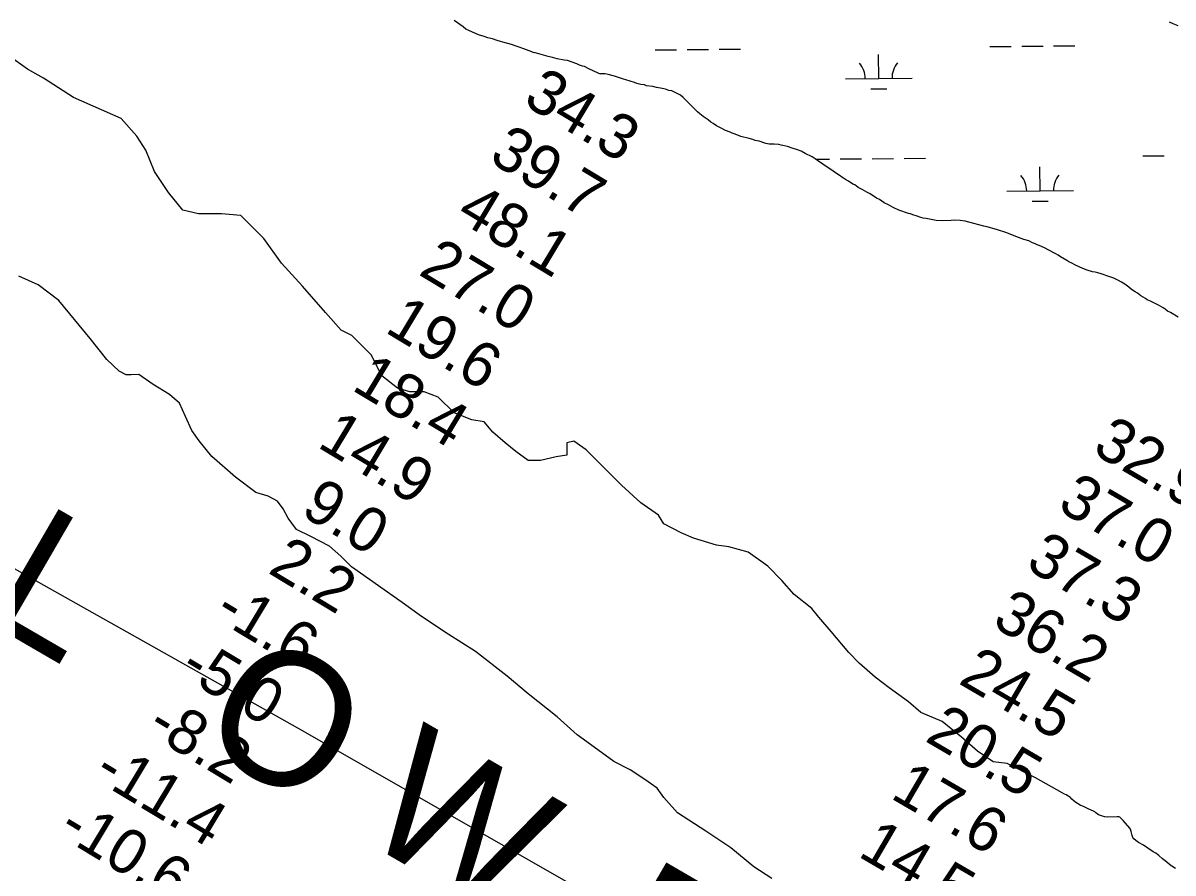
# Model space of a CAD drawing. Extents: x 3146026 to 3183936, y 897894 to 923344.
# Drawn here: x 3156715 to 3158441, y 913242 to 914517 of the extents above; entities that cross this region are included whole.
import ezdxf

# ---------------------------------------------------------------- set-up
doc = ezdxf.new("R2010")
doc.units = 0
for name, color, linetype in [('V-RIVR-EDGE', 7, 'Continuous'), ('V-RIVR-IDEN', 7, 'Continuous'), ('V-RIVR-RANG', 7, 'Continuous'), ('V-SITE-VEGE', 7, 'Continuous'), ('V-TOPO-BNDY', 7, 'Continuous'), ('V-WETL-SWMP', 7, 'Continuous')]:
    doc.layers.add(name, color=color, linetype=linetype)

msp = doc.modelspace()

# ---------------------------------------------------------------- linework, layer by layer
at = {"layer": 'V-RIVR-EDGE'}
for points in [[(3156877.4, 913989.3), (3156869.8, 913989), (3156859.1, 913994.5), (3156840.6, 914012.2), (3156815.7, 914043.6), (3156768.6, 914100.7), (3156737.6, 914124.5), (3156708.4, 914137.1)], [(3157838.8, 913233.4), (3157811.5, 913250.9), (3157777.1, 913279.3), (3157739.4, 913304.6), (3157697.2, 913331.8), (3157676.8, 913355), (3157666.5, 913368.8), (3157648, 913381.9), (3157625.8, 913396.3), (3157601.4, 913409.1), (3157571.9, 913430.5), (3157546.4, 913449.2), (3157516.3, 913476), (3157473.2, 913510.3), (3157441.2, 913536.8), (3157394.1, 913573.8), (3157353.1, 913599.8), (3157312.9, 913626.4), (3157284.1, 913647.5), (3157207.7, 913701.3), (3157191.9, 913717.1), (3157174.9, 913732.1), (3157146.9, 913746.5), (3157125.3, 913756.9), (3157112.9, 913774), (3157105.3, 913788), (3157096.8, 913799.6), (3157082.8, 913807.3), (3157064.3, 913812.8), (3157033.6, 913835.4), (3156998.3, 913866.5), (3156979.2, 913890), (3156968, 913905.6), (3156958.9, 913926.9), (3156949.8, 913946.5), (3156934.9, 913959.6), (3156910, 913974.6), (3156888.7, 913989.9), (3156877.4, 913989.3)]]:
    msp.add_lwpolyline(points, dxfattribs=at)
at = {"layer": 'V-SITE-VEGE'}
for points in [[(3158366.1, 913320.6), (3158361, 913325.2), (3158359.4, 913325.7), (3158356.9, 913326), (3158342.1, 913325.6), (3158338.6, 913326.1), (3158334.8, 913326.9), (3158329.1, 913329.1), (3158325.1, 913331.7), (3158323.2, 913333.3), (3158315.9, 913337.1), (3158314.2, 913337.3), (3158307.5, 913340.8), (3158301.5, 913343.5), (3158294.7, 913347.2), (3158292.6, 913349.4), (3158289, 913352.3), (3158286.3, 913355.3), (3158284.4, 913356.6), (3158280.6, 913358.8), (3158277.9, 913359.8), (3158274.2, 913362.1), (3158234.3, 913384.6), (3158192, 913405.7), (3158170.9, 913408.4), (3158147.1, 913424.2), (3158123.3, 913445.4), (3158094.2, 913469.2), (3158062.5, 913482.4), (3158043.9, 913498.3), (3158014.9, 913519.5), (3157993.7, 913535.3), (3157969.9, 913556.5), (3157954, 913572.4), (3157927.6, 913604.1), (3157909.1, 913625.3), (3157898.5, 913638.5), (3157872.1, 913659.6), (3157853.6, 913680.8), (3157832.4, 913702), (3157803.3, 913723.1), (3157774.2, 913731.1), (3157755.7, 913733.7), (3157721.3, 913744.3), (3157702.8, 913752.2), (3157676.4, 913765.4), (3157668.5, 913778.7), (3157642, 913797.2), (3157612.9, 913823.6), (3157560.1, 913876.5), (3157541.5, 913889.7), (3157531, 913887.1), (3157531, 913868.6), (3157515.1, 913865.9), (3157491.3, 913860.7), (3157472.8, 913860.7), (3157454.3, 913873.9), (3157438.4, 913887.1), (3157419.9, 913903), (3157406.7, 913918.8), (3157388.2, 913921.5), (3157361.7, 913932.1), (3157337.9, 913955.9), (3157316.8, 913963.8), (3157295.6, 913963.8), (3157277.1, 913969.1), (3157253.3, 913987.6), (3157237.5, 914019.4), (3157208.4, 914048.4), (3157192.5, 914056.4), (3157168.7, 914082.8), (3157134.3, 914122.5), (3157102.6, 914156.9), (3157076.2, 914193.9), (3157041.8, 914228.3), (3157012.7, 914230.9), (3156978.3, 914230.9), (3156954.5, 914236.2), (3156933.4, 914262.7), (3156912.2, 914294.4), (3156899, 914326.2), (3156885.8, 914347.3), (3156862, 914373.8), (3156790.6, 914405.5), (3156745.6, 914434.6), (3156721.8, 914447.8), (3156684.8, 914474.3)], [(3158444.3, 913248.2), (3158439.1, 913251.9), (3158438.1, 913252.5), (3158429.1, 913260), (3158424.8, 913262.9), (3158419.6, 913267.8), (3158417.2, 913269.4), (3158414.7, 913271.2), (3158410.7, 913273.4), (3158402.8, 913279), (3158400.9, 913280.6), (3158398.2, 913281.9), (3158396.6, 913283.3), (3158388.7, 913287.6), (3158384.7, 913290.2), (3158381.7, 913292.9), (3158380.6, 913294.8), (3158379.5, 913297.8), (3158377.8, 913304), (3158376.8, 913307.2), (3158375.7, 913309.1), (3158366.1, 913320.6)]]:
    msp.add_lwpolyline(points, dxfattribs=at)
at = {"layer": 'V-TOPO-BNDY'}
msp.add_lwpolyline([(3162288, 912035.1), (3162225.5, 912006.3), (3162087.3, 911943.2), (3161778.1, 911799.8), (3161261.5, 911668.3), (3160960.6, 911648.5), (3160815.9, 911663.3), (3160685.6, 911676.6), (3160605.9, 911700), (3160140.6, 911840.9), (3159445.2, 912129.3), (3158861.9, 912432.7), (3158245.4, 912823.6), (3157767.9, 913092.7), (3157135.3, 913454.6), (3156545.8, 913785.7)], dxfattribs=at)
at = {"layer": 'V-WETL-SWMP'}
for p, q in [((3157663.7, 914476.8), (3157695.7, 914477.1)), ((3157711.7, 914477.3), (3157743.7, 914477.6)), ((3157759.7, 914477.8), (3157791.7, 914478.1)), ((3158165.6, 914481.8), (3158197.6, 914482.1)), ((3158213.6, 914482.3), (3158245.6, 914482.6)), ((3158261.6, 914482.8), (3158293.6, 914483.1)), ((3157999, 914433.7), (3157998.6, 914469.7)), ((3157949, 914433.2), (3158049, 914434.2)), ((3157987.1, 914418.2), (3158011.1, 914418.4)), ((3158395.2, 914317.6), (3158427.2, 914317.9)), ((3157904.5, 914312.7), (3157925.3, 914312.9)), ((3157941.3, 914313.1), (3157973.3, 914313.4)), ((3157989.3, 914313.5), (3158021.3, 914313.9)), ((3158037.3, 914314), (3158069.3, 914314.3)), ((3158241.2, 914265.3), (3158240.8, 914301.3)), ((3158191.2, 914264.8), (3158291.2, 914265.8)), ((3158229.3, 914249.8), (3158253.3, 914250))]:
    msp.add_line(p, q, dxfattribs=at)
for points in [[(3157435.1, 914488.6), (3157431.5, 914489.4), (3157426.4, 914491), (3157419.6, 914493.3), (3157412.5, 914494.8), (3157407, 914496.8), (3157398.2, 914499.5), (3157384, 914505.8), (3157379.6, 914508.1), (3157375.6, 914511.2), (3157362.1, 914520.7)], [(3158435, 914519.1), (3158440.5, 914516.4), (3158448, 914513.3)], [(3158043.5, 914231.4), (3158029.2, 914236.5), (3158020.9, 914240.4), (3158013.8, 914244.3), (3158007.4, 914247.4), (3158003.5, 914249.8), (3158000.3, 914252.2), (3157995.9, 914254.1), (3157986, 914260.8), (3157981.2, 914263.1), (3157977.7, 914265.5), (3157974.1, 914267.4), (3157968.2, 914270.2), (3157963, 914274.1), (3157960.2, 914275.3), (3157953.9, 914279.6), (3157949.1, 914282.3), (3157946.3, 914284.3), (3157943.5, 914285.8), (3157941.2, 914287.8), (3157934.4, 914292.1), (3157930.8, 914294.9), (3157915, 914305.1), (3157907.4, 914311), (3157903.5, 914313.3), (3157899.1, 914316.4), (3157888.8, 914321.5), (3157882.8, 914324.7), (3157877.3, 914327), (3157869, 914329.3), (3157862.2, 914331.7), (3157852.7, 914334), (3157849.2, 914334.7), (3157842, 914335.1), (3157838.5, 914335.1), (3157834.5, 914335.5), (3157829.8, 914336.2), (3157819.5, 914339.7), (3157813.5, 914340.9), (3157810, 914342.4), (3157804.8, 914344), (3157792.2, 914347.1), (3157792.2, 914346.7), (3157783.4, 914350.2), (3157779.1, 914351.8), (3157775.9, 914353.3), (3157769.2, 914356.1), (3157762.4, 914359.2), (3157759.6, 914361.1), (3157755.7, 914363.1), (3157750.5, 914366.6), (3157747.3, 914368.6), (3157743, 914371.7), (3157735.4, 914376.8), (3157730.7, 914381.1), (3157727.1, 914383.9), (3157720.3, 914391), (3157716, 914394.9), (3157713.6, 914397.3), (3157705.6, 914405.5), (3157701.6, 914408.7), (3157693.7, 914413), (3157688.6, 914415.3), (3157684.2, 914416.1), (3157679.1, 914418), (3157671.5, 914419.2), (3157665.6, 914420.3), (3157660.1, 914421.9), (3157650.6, 914423), (3157647.4, 914424.2), (3157642.2, 914424.9), (3157635.9, 914426.5), (3157632.7, 914427.7), (3157619.7, 914431.9), (3157616.1, 914432.7), (3157602.6, 914437.4), (3157593.1, 914440.1), (3157588.4, 914440.9), (3157581.3, 914440.8), (3157581.3, 914440.4), (3157578.1, 914442), (3157564.2, 914448.2), (3157557.5, 914451.8), (3157554.3, 914452.5), (3157549.9, 914454.1), (3157546, 914456), (3157532.1, 914460.7), (3157527, 914461.5), (3157516.3, 914463.4), (3157513.1, 914464.2), (3157509.5, 914465.3), (3157502.8, 914466.9), (3157485.4, 914471.9), (3157481.8, 914472.7), (3157481.4, 914472.3), (3157478.7, 914473.9), (3157466.4, 914478.5), (3157457.7, 914481.3), (3157454.9, 914482.4), (3157448.1, 914484.8), (3157435.1, 914488.6)], [(3158448.5, 914075.5), (3158437, 914082.6), (3158432.6, 914084.9), (3158429.1, 914087.7), (3158425.9, 914089.6), (3158418.7, 914093.5), (3158410.8, 914097.5), (3158406.9, 914099.8), (3158402.1, 914101.8), (3158399.3, 914103.7), (3158392.6, 914107.6), (3158387.4, 914111.6), (3158383.8, 914113.5), (3158378.3, 914117.4), (3158374.3, 914121), (3158368.4, 914125.3), (3158363.2, 914128.4), (3158358.8, 914130.8), (3158351.7, 914134.3), (3158347.3, 914135.9), (3158344.6, 914137), (3158332.7, 914140.9), (3158327.9, 914142.1), (3158324, 914143.2), (3158320, 914143.6), (3158311.7, 914146.3), (3158305.3, 914148.7), (3158294.6, 914153.7), (3158289.1, 914156.9), (3158284.3, 914158.8), (3158281.6, 914160.8), (3158272, 914166.3), (3158268.5, 914168.6), (3158264.9, 914170.6), (3158261.7, 914172.5), (3158247.8, 914179.6), (3158239.9, 914183.1), (3158236.7, 914184.3), (3158232.8, 914186.2), (3158229.6, 914187.4), (3158224.1, 914190.1), (3158216.9, 914192.5), (3158204.6, 914196.7), (3158191.2, 914202.2), (3158175.7, 914207.3), (3158170.2, 914208.8), (3158166.6, 914209.6), (3158161.9, 914211.1), (3158156.7, 914212.3), (3158134.1, 914218.5), (3158129, 914219.7), (3158121.1, 914220.8), (3158112.8, 914221.1), (3158108, 914220.7), (3158095.4, 914220.3), (3158085.5, 914221), (3158080.3, 914221.8), (3158070.4, 914223.7), (3158065.7, 914224.4), (3158062.5, 914225.2), (3158057, 914227.2), (3158050.2, 914229.1), (3158046.7, 914230.7), (3158043.5, 914231.4)]]:
    msp.add_lwpolyline(points, dxfattribs=at)
for centre, start, end in [((3157943.7, 914433.6), 359.7992, 41.3429), ((3158054.2, 914434.7), 139.7992, 181.3429), ((3158185.9, 914265.2), 359.7992, 41.3429), ((3158296.4, 914266.3), 139.7992, 181.3429)]:
    msp.add_arc(centre, 35.2, start, end, dxfattribs=at)

# ---------------------------------------------------------------- texts
at = {"layer": 'V-RIVR-IDEN'}
msp.add_text('L   O W  E R', height=200, rotation=329.8355, dxfattribs=at).set_placement((3156648.7, 913625.7))
at = {"layer": 'V-RIVR-RANG'}
for s, rotation, p in [('34.3', 328.9283, (3157463.3, 914396.4)), ('39.7', 328.9283, (3157411.9, 914310.6)), ('48.1', 328.9283, (3157362.5, 914223.6)), ('27.0', 328.9283, (3157306.6, 914140.6)), ('19.6', 328.9283, (3157256.1, 914054.3)), ('18.4', 328.9283, (3157206.3, 913967.5)), ('14.9', 328.9283, (3157154.7, 913881.9)), ('32.9', 329.6983, (3158317.6, 913873)), ('37.0', 329.6983, (3158265.1, 913787.8)), ('9.0', 328.9283, (3157129.5, 913780.3)), ('37.3', 329.6983, (3158217.4, 913699.9)), ('2.2', 328.9283, (3157080.6, 913693)), ('36.2', 329.6983, (3158167.1, 913613.4)), ('-1.6', 328.9283, (3156999.1, 913625.3)), ('-5.0', 328.9283, (3156946.8, 913540.1)), ('24.5', 329.6983, (3158116.9, 913527)), ('-8.2', 328.9283, (3156897.9, 913452.8)), ('20.5', 329.6983, (3158066.7, 913440.5)), ('-11.4', 328.9283, (3156818.1, 913384.2)), ('17.6', 329.6983, (3158014.8, 913355)), ('-10.6', 328.9283, (3156765.1, 913299.4)), ('14.5', 329.6983, (3157966.2, 913267.6))]:
    msp.add_text(s, height=67, rotation=rotation, dxfattribs=at).set_placement(p)

doc.saveas('drawing.dxf')
